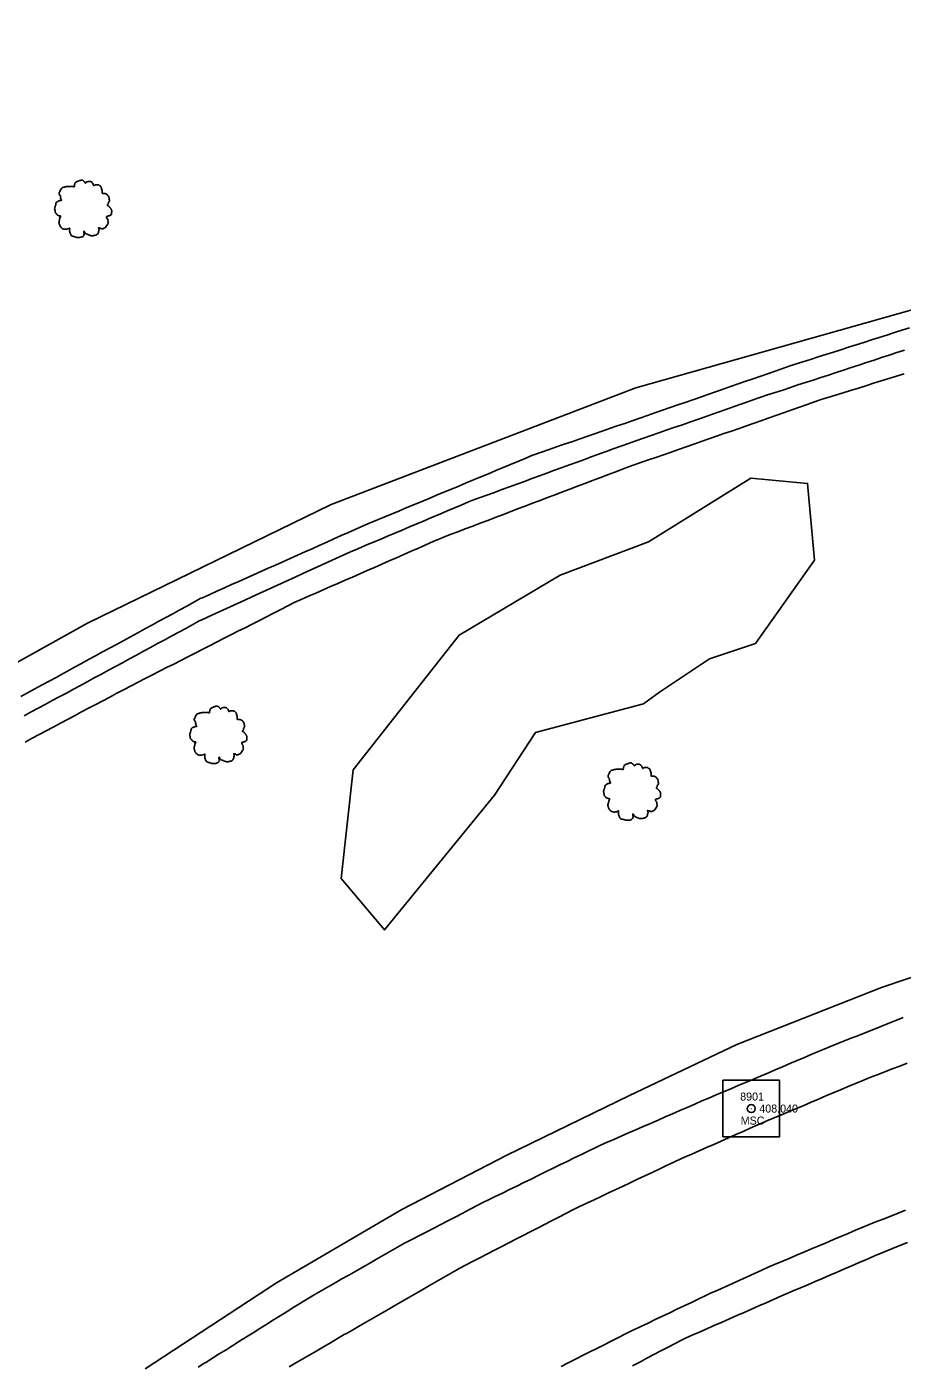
# Model space of a CAD drawing. Extents: x 1901471 to 1963503, y 756461 to 799997.
# Drawn here: x 1929169.4 to 1929278.7, y 773703.3 to 773870.5 of the extents above; entities that cross this region are included whole.
import ezdxf

# ---------------------------------------------------------------- set-up
doc = ezdxf.new("R2010")
doc.units = 0
for name, color, linetype in [('RD_EX_DR_ErosCtrl', 7, 'Continuous'), ('RD_EX_Fence_Other', 7, 'Continuous'), ('RD_EX_GuardRail', 7, 'Continuous'), ('RD_EX_H2O', 7, 'Continuous'), ('RD_EX_Road', 7, 'Continuous'), ('RD_EX_Road_txCode', 7, 'Continuous'), ('RD_EX_VEG', 7, 'Continuous'), ('RD_HC_Survey', 7, 'Continuous'), ('RD_HC_txCode', 7, 'Continuous'), ('RD_SMD_Locator', 7, 'Continuous')]:
    doc.layers.add(name, color=color, linetype=linetype)

# ---------------------------------------------------------------- blocks, each defined once
blk = doc.blocks.new('T2')
at = {"layer": 'RD_EX_VEG'}
for points in [[(0.05, 7.21), (-0.25, 7.24), (-0.57, 7.14), (-0.82, 7.04), (-1.05, 6.96), (-1.27, 6.86), (-1.57, 6.69), (-1.8, 6.49), (-1.92, 6.24), (-1.97, 6.01), (-2.02, 5.74), (-2.02, 5.56), (-2.15, 5.54), (-2.3, 5.56), (-2.55, 5.64), (-2.8, 5.64), (-3.05, 5.64), (-3.4, 5.61), (-3.75, 5.61), (-4.02, 5.56), (-4.35, 5.51), (-4.72, 5.39), (-5.07, 5.26), (-5.37, 5.01), (-5.62, 4.54), (-5.75, 4.19), (-5.9, 3.94), (-5.75, 3.49), (-5.57, 3.14), (-5.55, 2.94), (-5.47, 2.52), (-5.37, 2.29), (-5.25, 2.09), (-5.32, 2.07), (-5.7, 2.02), (-6, 1.92), (-6.42, 1.69), (-6.64, 1.47), (-6.74, 1.14), (-6.77, 0.79), (-6.87, 0.59), (-6.94, 0.32), (-6.97, 0.24), (-7.02, -0.08), (-6.92, -0.53), (-6.89, -0.88), (-6.77, -1.11), (-6.62, -1.28), (-6.44, -1.53), (-6.05, -1.76), (-5.72, -1.86), (-5.52, -1.88), (-5.7, -2.38), (-5.75, -2.73), (-5.87, -3.13), (-5.87, -3.21), (-5.92, -3.68), (-5.77, -4.01), (-5.7, -4.38), (-5.52, -4.61), (-5.25, -4.91), (-4.92, -5.13), (-4.42, -5.26), (-4.02, -5.23), (-3.45, -5.06), (-3.2, -4.98), (-3.22, -5.16), (-3.2, -5.53), (-3.2, -5.96), (-3.05, -6.28), (-2.95, -6.56), (-2.8, -6.81), (-2.47, -7.03), (-2.07, -7.11), (-1.65, -7.26), (-1.2, -7.33), (-0.7, -7.36), (-0.1, -7.21), (0.18, -7.08), (0.28, -6.91), (0.48, -6.53), (0.43, -6.31), (0.45, -5.71), (0.55, -5.88), (0.73, -6.23), (1.23, -6.53), (1.63, -6.71), (2.1, -6.86), (2.4, -6.93), (2.88, -6.86), (3.25, -6.78), (3.63, -6.66), (3.93, -6.38), (4.1, -6.11), (4.15, -5.83), (4.23, -5.46), (4.28, -5.28)], [(4.28, -5.28), (4.2, -5.11), (4.15, -4.86), (4.23, -4.88), (4.4, -4.93), (4.68, -5.06), (4.9, -5.13), (5.23, -5.11), (5.5, -5.01), (5.95, -4.73), (6.22, -4.26), (6.5, -3.86), (6.57, -3.53), (6.52, -3.31), (6.5, -2.81), (6.3, -2.56), (6.25, -2.43), (6.15, -2.03), (6.22, -1.98), (6.5, -1.93), (6.87, -1.81), (7.15, -1.68), (7.37, -1.51), (7.45, -1.28), (7.42, -0.88), (7.47, -0.48), (7.4, -0.33), (7.3, -0.18), (7.22, 0.02), (7.07, 0.17), (6.97, 0.32), (6.87, 0.42), (6.75, 0.57), (6.57, 0.69), (6.42, 0.74), (6.37, 0.89), (6.52, 1.09), (6.57, 1.19), (6.6, 1.42), (6.82, 1.77), (6.87, 2.17), (6.82, 2.59), (6.77, 2.87), (6.62, 3.14), (6.42, 3.39), (6.3, 3.56), (6.12, 3.69), (5.8, 3.81), (5.55, 3.86), (5.2, 3.86), (5, 3.91), (5.03, 3.96), (5.03, 4.11), (5.03, 4.39), (4.95, 4.84), (4.8, 5.34), (4.8, 5.36), (4.7, 5.61), (4.48, 5.81), (4.3, 5.91), (4.1, 6.04), (3.85, 6.06), (3.55, 6.06), (3.28, 6.01), (3.08, 5.91), (2.9, 5.79), (2.83, 5.94), (2.73, 6.24), (2.68, 6.39), (2.53, 6.56), (2.3, 6.76), (1.85, 6.89), (1.23, 6.81), (0.93, 6.61), (0.78, 6.44), (0.73, 6.56), (0.53, 6.76), (0.43, 6.94), (0.25, 7.06), (0.1, 7.16), (0, 7.21)]]:
    blk.add_spline(points, degree=3, dxfattribs=at)

msp = doc.modelspace()

# ---------------------------------------------------------------- linework, layer by layer
at = {"layer": 'RD_EX_DR_ErosCtrl'}
for points in [[(1929168.65, 773786.83), (1929169.53, 773787.31), (1929170.4, 773787.78), (1929171.28, 773788.26), (1929172.16, 773788.74), (1929173.04, 773789.21), (1929173.92, 773789.69), (1929174.45, 773789.98), (1929175.33, 773790.46), (1929176.21, 773790.94), (1929177.09, 773791.42), (1929177.97, 773791.9), (1929178.84, 773792.38), (1929179.72, 773792.85), (1929180.6, 773793.33), (1929181.48, 773793.81), (1929182.35, 773794.29), (1929183.23, 773794.77), (1929184.11, 773795.25), (1929184.99, 773795.73), (1929185.86, 773796.21), (1929186.74, 773796.69), (1929187.62, 773797.16), (1929188.5, 773797.64), (1929189.38, 773798.12), (1929190.25, 773798.6), (1929191.13, 773799.08), (1929191.31, 773799.16), (1929192.22, 773799.57), (1929193.13, 773799.98), (1929194.05, 773800.38), (1929194.96, 773800.79), (1929195.87, 773801.2), (1929196.79, 773801.61), (1929197.7, 773802.02), (1929198.61, 773802.42), (1929199.52, 773802.83), (1929200.44, 773803.24), (1929201.35, 773803.65), (1929202.26, 773804.06), (1929203.17, 773804.46), (1929204.09, 773804.87), (1929205, 773805.28), (1929205.91, 773805.69), (1929206.83, 773806.1), (1929207.74, 773806.5), (1929208.65, 773806.91), (1929209.56, 773807.32), (1929210.48, 773807.73), (1929211.39, 773808.14), (1929212.25, 773808.49), (1929213.17, 773808.88), (1929214.09, 773809.26), (1929215.02, 773809.65), (1929215.94, 773810.03), (1929216.86, 773810.42), (1929217.79, 773810.8), (1929218.71, 773811.18), (1929219.63, 773811.57), (1929220.55, 773811.95), (1929221.48, 773812.34), (1929222.4, 773812.72), (1929223.32, 773813.11), (1929224.25, 773813.49), (1929225.17, 773813.87), (1929225.17, 773813.87), (1929226.09, 773814.26), (1929227.02, 773814.64), (1929227.94, 773815.03), (1929228.86, 773815.41), (1929229.79, 773815.8), (1929230.71, 773816.18), (1929231.63, 773816.56), (1929232.55, 773816.95), (1929232.72, 773817.01), (1929233.66, 773817.33), (1929234.61, 773817.66), (1929235.55, 773817.99), (1929236.49, 773818.32), (1929237.44, 773818.64), (1929238.38, 773818.97), (1929239.33, 773819.3), (1929240.27, 773819.63), (1929241.22, 773819.96), (1929242.16, 773820.28), (1929243.11, 773820.61), (1929244.05, 773820.94), (1929245, 773821.27), (1929245.94, 773821.6), (1929246.89, 773821.92), (1929247.83, 773822.25), (1929248.78, 773822.58), (1929249.72, 773822.91), (1929250.67, 773823.24), (1929251.61, 773823.56), (1929252.55, 773823.89), (1929253.5, 773824.22), (1929254.44, 773824.55), (1929255.39, 773824.88), (1929256.33, 773825.2), (1929257.28, 773825.53), (1929258.22, 773825.86), (1929259.17, 773826.19), (1929260.11, 773826.51), (1929261.06, 773826.84), (1929262, 773827.17), (1929262.95, 773827.5), (1929263.89, 773827.83), (1929264.84, 773828.15), (1929265.34, 773828.32), (1929266.3, 773828.62), (1929267.25, 773828.93), (1929268.2, 773829.23), (1929269.15, 773829.53), (1929270.11, 773829.84), (1929271.06, 773830.14), (1929272.01, 773830.45), (1929272.96, 773830.75), (1929273.92, 773831.05), (1929274.87, 773831.36), (1929275.82, 773831.66), (1929276.77, 773831.97), (1929277.73, 773832.27), (1929278.68, 773832.58), (1929279.63, 773832.88)], [(1929278.96, 773827.13), (1929278, 773826.83), (1929277.05, 773826.54), (1929276.09, 773826.24), (1929275.14, 773825.94), (1929274.18, 773825.64), (1929273.23, 773825.35), (1929272.27, 773825.05), (1929271.32, 773824.75), (1929270.36, 773824.45), (1929269.41, 773824.16), (1929268.72, 773823.94), (1929267.77, 773823.61), (1929266.83, 773823.28), (1929265.89, 773822.95), (1929264.94, 773822.62), (1929264, 773822.29), (1929263.05, 773821.96), (1929262.11, 773821.63), (1929261.17, 773821.3), (1929260.22, 773820.97), (1929259.28, 773820.64), (1929258.33, 773820.31), (1929257.39, 773819.98), (1929256.45, 773819.65), (1929255.5, 773819.32), (1929254.56, 773818.99), (1929253.61, 773818.66), (1929252.67, 773818.33), (1929251.73, 773818.01), (1929250.78, 773817.68), (1929249.84, 773817.35), (1929248.9, 773817.02), (1929247.95, 773816.69), (1929247.01, 773816.36), (1929246.06, 773816.03), (1929245.12, 773815.7), (1929244.18, 773815.37), (1929243.76, 773815.22), (1929242.82, 773814.86), (1929241.89, 773814.51), (1929240.95, 773814.15), (1929240.02, 773813.8), (1929239.08, 773813.44), (1929238.15, 773813.09), (1929237.21, 773812.73), (1929236.28, 773812.37), (1929235.35, 773812.02), (1929234.41, 773811.66), (1929233.48, 773811.31), (1929232.54, 773810.95), (1929231.61, 773810.59), (1929231.61, 773810.59), (1929230.67, 773810.24), (1929229.74, 773809.88), (1929228.8, 773809.53), (1929227.87, 773809.17), (1929226.94, 773808.81), (1929226, 773808.46), (1929225.07, 773808.1), (1929224.13, 773807.75), (1929223.2, 773807.39), (1929222.26, 773807.04), (1929221.33, 773806.68), (1929221.03, 773806.57), (1929220.12, 773806.16), (1929219.2, 773805.76), (1929218.29, 773805.36), (1929217.37, 773804.96), (1929216.46, 773804.56), (1929215.54, 773804.15), (1929214.62, 773803.75), (1929213.71, 773803.35), (1929212.79, 773802.95), (1929211.88, 773802.55), (1929210.96, 773802.14), (1929210.05, 773801.74), (1929209.13, 773801.34), (1929208.22, 773800.94), (1929207.3, 773800.54), (1929206.39, 773800.13), (1929205.47, 773799.73), (1929204.56, 773799.33), (1929203.64, 773798.93), (1929202.87, 773798.59), (1929201.98, 773798.14), (1929201.09, 773797.68), (1929200.2, 773797.23), (1929199.31, 773796.77), (1929198.42, 773796.32), (1929197.53, 773795.87), (1929196.64, 773795.41), (1929195.75, 773794.96), (1929194.86, 773794.5), (1929193.96, 773794.05), (1929193.07, 773793.6), (1929192.18, 773793.14), (1929191.29, 773792.69), (1929190.4, 773792.24), (1929189.51, 773791.78), (1929188.62, 773791.33), (1929187.73, 773790.87), (1929186.84, 773790.42), (1929185.95, 773789.97), (1929185.06, 773789.51), (1929184.17, 773789.06), (1929183.27, 773788.6), (1929182.4, 773788.16), (1929181.52, 773787.69), (1929180.64, 773787.22), (1929179.75, 773786.75), (1929178.87, 773786.28), (1929177.99, 773785.82), (1929177.1, 773785.35), (1929176.22, 773784.88), (1929175.34, 773784.41), (1929174.45, 773783.94), (1929174.45, 773783.94), (1929173.57, 773783.47), (1929172.69, 773783), (1929171.8, 773782.53), (1929170.92, 773782.06), (1929170.04, 773781.6), (1929169.16, 773781.13)]]:
    msp.add_lwpolyline(points, dxfattribs=at)
at = {"layer": 'RD_EX_Fence_Other'}
msp.add_lwpolyline([(1928896.72, 773385.62), (1928907.18, 773413.16), (1928918.61, 773443.08), (1928932.08, 773477.05), (1928945.38, 773507.23), (1928963.04, 773544.59), (1928981.7, 773580.22), (1929005.58, 773619.16), (1929032.78, 773660.09), (1929060.18, 773698.36), (1929080.64, 773722.49), (1929101.28, 773745.29), (1929121.21, 773763.36), (1929142.88, 773776.99), (1929176.95, 773795.96), (1929207.38, 773810.8), (1929245.43, 773825.38), (1929290.69, 773838.17), (1929350.8, 773854.22), (1929406.53, 773863.76), (1929465.96, 773870.48)], dxfattribs=at)
at = {"layer": 'RD_EX_GuardRail'}
msp.add_lwpolyline([(1929442.63, 773783.61), (1929423.51, 773782.86), (1929404.27, 773781.26), (1929384.5, 773778.89), (1929353.24, 773773.48), (1929332.44, 773768.44), (1929310.99, 773762.08), (1929295.24, 773756.9), (1929276.13, 773750.45), (1929258.05, 773743.36), (1929244.64, 773736.99), (1929229.32, 773729.53), (1929216.21, 773722.72), (1929200.56, 773713.59), (1929184.16, 773702.83)], dxfattribs=at)
at = {"layer": 'RD_EX_H2O'}
msp.add_lwpolyline([(1929169.04, 773784.41), (1929169.92, 773784.88), (1929170.8, 773785.36), (1929171.68, 773785.83), (1929172.56, 773786.3), (1929173.44, 773786.78), (1929174.32, 773787.25), (1929175.2, 773787.72), (1929176.08, 773788.2), (1929176.93, 773788.66), (1929177.81, 773789.13), (1929178.69, 773789.61), (1929179.57, 773790.09), (1929180.45, 773790.56), (1929181.33, 773791.04), (1929182.21, 773791.52), (1929183.08, 773791.99), (1929183.96, 773792.47), (1929184.84, 773792.95), (1929185.72, 773793.43), (1929186.6, 773793.9), (1929187.48, 773794.38), (1929188.36, 773794.86), (1929189.24, 773795.33), (1929190.12, 773795.81), (1929190.99, 773796.29), (1929191.14, 773796.36), (1929192.05, 773796.78), (1929192.96, 773797.19), (1929192.96, 773797.19), (1929193.87, 773797.61), (1929194.78, 773798.02), (1929195.68, 773798.44), (1929196.59, 773798.85), (1929197.5, 773799.27), (1929198.41, 773799.68), (1929199.32, 773800.1), (1929200.23, 773800.51), (1929201.14, 773800.93), (1929202.05, 773801.34), (1929202.96, 773801.76), (1929203.87, 773802.17), (1929204.78, 773802.59), (1929205.69, 773803), (1929206.6, 773803.42), (1929207.51, 773803.83), (1929208.42, 773804.25), (1929209.33, 773804.67), (1929209.81, 773804.88), (1929210.73, 773805.27), (1929211.65, 773805.66), (1929212.57, 773806.05), (1929213.49, 773806.44), (1929214.41, 773806.83), (1929215.33, 773807.22), (1929216.26, 773807.61), (1929217.18, 773808), (1929218.1, 773808.39), (1929219.02, 773808.78), (1929219.94, 773809.17), (1929220.86, 773809.56), (1929221.78, 773809.95), (1929222.7, 773810.34), (1929223.62, 773810.73), (1929224.54, 773811.12), (1929224.95, 773811.29), (1929225.89, 773811.63), (1929226.83, 773811.98), (1929227.77, 773812.32), (1929228.71, 773812.66), (1929229.65, 773813.01), (1929230.59, 773813.35), (1929231.52, 773813.69), (1929232.46, 773814.04), (1929233.4, 773814.38), (1929234.34, 773814.72), (1929235.28, 773815.07), (1929236.22, 773815.41), (1929237.16, 773815.75), (1929238.1, 773816.1), (1929239.04, 773816.44), (1929239.98, 773816.78), (1929240.92, 773817.13), (1929241.86, 773817.47), (1929242.63, 773817.76), (1929243.58, 773818.09), (1929244.52, 773818.42), (1929245.46, 773818.75), (1929246.41, 773819.08), (1929247.35, 773819.41), (1929248.3, 773819.74), (1929249.24, 773820.07), (1929250.18, 773820.4), (1929251.13, 773820.73), (1929251.13, 773820.73), (1929252.07, 773821.06), (1929253.01, 773821.39), (1929253.96, 773821.72), (1929254.9, 773822.05), (1929255.85, 773822.38), (1929256.79, 773822.71), (1929257.73, 773823.04), (1929258.68, 773823.37), (1929259.62, 773823.7), (1929260.56, 773824.03), (1929260.94, 773824.16), (1929261.89, 773824.48), (1929262.84, 773824.79), (1929263.79, 773825.1), (1929264.74, 773825.41), (1929265.69, 773825.73), (1929266.64, 773826.04), (1929267.59, 773826.35), (1929268.54, 773826.66), (1929269.49, 773826.97), (1929270.44, 773827.29), (1929271.39, 773827.6), (1929272.34, 773827.91), (1929273.29, 773828.22), (1929274.24, 773828.54), (1929275.19, 773828.85), (1929276.14, 773829.16), (1929277.09, 773829.47), (1929278.04, 773829.79), (1929278.99, 773830.1)], dxfattribs=at)
at = {"layer": 'RD_EX_Road'}
for points in [[(1929278.83, 773746.7), (1929277.9, 773746.33), (1929276.97, 773745.96), (1929276.04, 773745.59), (1929275.11, 773745.22), (1929274.18, 773744.85), (1929273.25, 773744.48), (1929272.32, 773744.12), (1929271.39, 773743.75), (1929270.46, 773743.38), (1929269.53, 773743.01), (1929269.27, 773742.9), (1929268.35, 773742.51), (1929267.43, 773742.12), (1929266.51, 773741.73), (1929265.59, 773741.34), (1929264.67, 773740.95), (1929263.75, 773740.56), (1929262.83, 773740.17), (1929261.91, 773739.77), (1929260.99, 773739.38), (1929260.06, 773738.99), (1929259.14, 773738.6), (1929258.22, 773738.21), (1929257.3, 773737.82), (1929256.38, 773737.43), (1929255.46, 773737.04), (1929254.54, 773736.65), (1929253.7, 773736.29), (1929252.79, 773735.89), (1929251.87, 773735.49), (1929250.95, 773735.09), (1929250.04, 773734.69), (1929249.12, 773734.29), (1929248.21, 773733.89), (1929247.29, 773733.49), (1929246.37, 773733.09), (1929245.46, 773732.69), (1929244.54, 773732.29), (1929243.62, 773731.89), (1929242.71, 773731.48), (1929241.79, 773731.08), (1929240.88, 773730.68), (1929240.44, 773730.49), (1929239.55, 773730.05), (1929238.65, 773729.61), (1929237.75, 773729.17), (1929236.85, 773728.73), (1929235.95, 773728.29), (1929235.05, 773727.86), (1929234.16, 773727.42), (1929233.26, 773726.98), (1929232.36, 773726.54), (1929231.46, 773726.1), (1929230.56, 773725.66), (1929229.67, 773725.22), (1929228.77, 773724.78), (1929227.87, 773724.34), (1929226.97, 773723.9), (1929226.42, 773723.63), (1929225.53, 773723.17), (1929224.65, 773722.71), (1929223.76, 773722.25), (1929222.87, 773721.79), (1929221.98, 773721.33), (1929221.09, 773720.87), (1929220.21, 773720.41), (1929219.32, 773719.95), (1929218.43, 773719.49), (1929217.54, 773719.03), (1929216.65, 773718.57), (1929216.54, 773718.51), (1929215.68, 773718.02), (1929214.81, 773717.52), (1929213.94, 773717.02), (1929213.07, 773716.53), (1929212.2, 773716.03), (1929211.34, 773715.54), (1929210.47, 773715.04), (1929209.6, 773714.54), (1929208.73, 773714.05), (1929207.87, 773713.55), (1929207, 773713.05), (1929206.13, 773712.56), (1929205.26, 773712.06), (1929204.43, 773711.58), (1929203.58, 773711.05), (1929202.73, 773710.52), (1929201.89, 773709.99), (1929201.04, 773709.46), (1929200.19, 773708.93), (1929199.34, 773708.4), (1929198.5, 773707.87), (1929197.65, 773707.34), (1929196.8, 773706.81), (1929195.95, 773706.28), (1929195.11, 773705.75), (1929194.26, 773705.22), (1929193.41, 773704.69), (1929192.56, 773704.16), (1929191.72, 773703.63), (1929191.63, 773703.57), (1929190.78, 773703.04)], [(1929279.33, 773741.01), (1929278.4, 773740.65), (1929277.47, 773740.29), (1929276.54, 773739.93), (1929275.6, 773739.57), (1929274.67, 773739.21), (1929273.78, 773738.86), (1929272.86, 773738.47), (1929271.94, 773738.08), (1929271.01, 773737.69), (1929270.09, 773737.3), (1929269.17, 773736.91), (1929268.25, 773736.52), (1929267.33, 773736.13), (1929266.41, 773735.74), (1929265.49, 773735.35), (1929264.57, 773734.96), (1929263.65, 773734.57), (1929262.73, 773734.18), (1929261.81, 773733.79), (1929261.57, 773733.69), (1929260.66, 773733.29), (1929259.74, 773732.88), (1929258.83, 773732.48), (1929257.91, 773732.08), (1929257, 773731.67), (1929256.08, 773731.27), (1929255.17, 773730.87), (1929254.25, 773730.46), (1929253.34, 773730.06), (1929252.42, 773729.66), (1929251.51, 773729.25), (1929251.07, 773729.06), (1929250.17, 773728.64), (1929249.27, 773728.21), (1929248.36, 773727.78), (1929247.46, 773727.36), (1929246.55, 773726.93), (1929245.65, 773726.5), (1929244.74, 773726.08), (1929243.84, 773725.65), (1929242.93, 773725.22), (1929242.03, 773724.8), (1929241.12, 773724.37), (1929240.22, 773723.95), (1929239.32, 773723.52), (1929238.41, 773723.09), (1929237.58, 773722.7), (1929236.69, 773722.24), (1929235.81, 773721.78), (1929234.92, 773721.32), (1929234.03, 773720.87), (1929233.14, 773720.41), (1929232.25, 773719.95), (1929231.36, 773719.49), (1929230.47, 773719.03), (1929229.59, 773718.57), (1929228.7, 773718.11), (1929227.81, 773717.65), (1929226.92, 773717.19), (1929226.03, 773716.74), (1929225.14, 773716.28), (1929224.26, 773715.82), (1929223.37, 773715.36), (1929223.15, 773715.25), (1929222.28, 773714.75), (1929221.42, 773714.25), (1929220.55, 773713.75), (1929219.69, 773713.25), (1929218.82, 773712.75), (1929217.95, 773712.25), (1929217.09, 773711.75), (1929216.22, 773711.25), (1929215.36, 773710.75), (1929214.49, 773710.25), (1929213.62, 773709.75), (1929212.76, 773709.25), (1929211.89, 773708.75), (1929211.02, 773708.25), (1929210.16, 773707.75), (1929209.29, 773707.25), (1929209.03, 773707.1), (1929208.17, 773706.6), (1929207.31, 773706.09), (1929206.44, 773705.59), (1929205.58, 773705.08), (1929204.72, 773704.58), (1929203.86, 773704.07), (1929202.99, 773703.57), (1929202.13, 773703.06)], [(1929279.13, 773722.64), (1929278.2, 773722.28), (1929277.27, 773721.91), (1929276.34, 773721.54), (1929275.41, 773721.17), (1929274.48, 773720.81), (1929273.8, 773720.54), (1929272.88, 773720.15), (1929271.96, 773719.75), (1929271.04, 773719.36), (1929270.12, 773718.97), (1929269.2, 773718.58), (1929268.28, 773718.19), (1929267.36, 773717.8), (1929266.44, 773717.41), (1929265.52, 773717.02), (1929264.6, 773716.63), (1929263.68, 773716.24), (1929262.75, 773715.84), (1929262.07, 773715.55), (1929261.16, 773715.14), (1929260.25, 773714.73), (1929259.34, 773714.32), (1929258.43, 773713.91), (1929257.52, 773713.5), (1929256.61, 773713.08), (1929255.69, 773712.67), (1929254.78, 773712.26), (1929254.19, 773711.99), (1929253.29, 773711.56), (1929252.39, 773711.13), (1929251.49, 773710.7), (1929250.58, 773710.27), (1929249.68, 773709.84), (1929248.78, 773709.41), (1929247.87, 773708.98), (1929246.97, 773708.55), (1929246.07, 773708.12), (1929245.17, 773707.69), (1929245.05, 773707.64), (1929244.15, 773707.19), (1929243.26, 773706.74), (1929242.37, 773706.29), (1929241.48, 773705.84), (1929240.58, 773705.38), (1929239.69, 773704.93), (1929238.8, 773704.48), (1929237.9, 773704.03), (1929237.01, 773703.58), (1929236.12, 773703.13)], [(1929245.03, 773703.21), (1929245.92, 773703.68), (1929246.8, 773704.14), (1929247.69, 773704.61), (1929248.57, 773705.07), (1929249.46, 773705.54), (1929250.35, 773706.01), (1929251.23, 773706.47), (1929251.66, 773706.66), (1929252.57, 773707.06), (1929253.49, 773707.46), (1929254.4, 773707.87), (1929255.32, 773708.27), (1929256.23, 773708.67), (1929257.15, 773709.08), (1929258.06, 773709.48), (1929258.97, 773709.88), (1929259.89, 773710.29), (1929260.8, 773710.69), (1929261.72, 773711.09), (1929262.63, 773711.5), (1929263.55, 773711.9), (1929264.15, 773712.16), (1929265.07, 773712.55), (1929265.99, 773712.95), (1929266.91, 773713.34), (1929267.83, 773713.74), (1929268.75, 773714.13), (1929269.67, 773714.53), (1929270.58, 773714.92), (1929271.5, 773715.32), (1929272.42, 773715.71), (1929273.34, 773716.11), (1929274.26, 773716.5), (1929275.18, 773716.9), (1929276.1, 773717.29), (1929276.57, 773717.49), (1929277.5, 773717.86), (1929278.42, 773718.24), (1929279.35, 773718.62)]]:
    msp.add_lwpolyline(points, dxfattribs=at)
at = {"layer": 'RD_EX_VEG'}
msp.add_lwpolyline([(1929246.4, 773785.9), (1929232.92, 773782.33), (1929227.78, 773774.5), (1929214.04, 773757.65), (1929208.62, 773764.08), (1929210.13, 773777.66), (1929223.37, 773794.48), (1929235.98, 773801.99), (1929247.01, 773806.14), (1929259.8, 773814.07), (1929266.89, 773813.43), (1929267.74, 773803.85), (1929260.37, 773793.43), (1929254.62, 773791.52), (1929248.39, 773787.36)], close=True, dxfattribs=at)
at = {"layer": 'RD_HC_Survey'}
msp.add_lwpolyline([(1929263.39, 773738.88), (1929256.32, 773738.88), (1929256.32, 773731.81), (1929263.39, 773731.81)], close=True, dxfattribs=at)
msp.add_circle((1929259.86, 773735.34), 0.5, dxfattribs=at)
at = {"layer": 'RD_SMD_Locator'}
msp.add_circle((1929259.86, 773735.34), 0.001, dxfattribs=at)

# ---------------------------------------------------------------- block references
at = {"layer": 'RD_EX_VEG', "xscale": 0.4921259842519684, "yscale": 0.4921259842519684}
for p in [(1929176.31, 773847.77), (1929193.19, 773782.06), (1929244.87, 773774.97)]:
    msp.add_blockref('T2', p, dxfattribs=at)

# ---------------------------------------------------------------- texts
at = {"layer": 'RD_EX_Road_txCode'}
msp.add_text('408.040', height=1, dxfattribs=at).set_placement((1929260.86, 773734.84))
at = {"layer": 'RD_HC_txCode'}
for s, p in [('8901', (1929258.47, 773736.34)), ('MSC', (1929258.54, 773733.34))]:
    msp.add_text(s, height=1, dxfattribs=at).set_placement(p)

doc.saveas('drawing.dxf')
